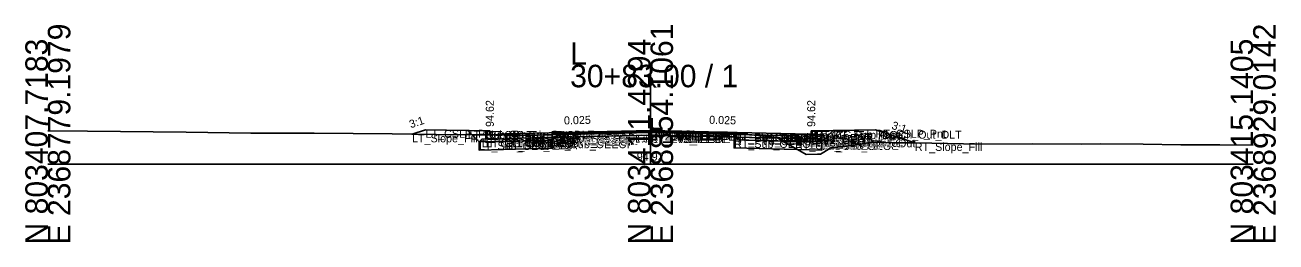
# Model space of a CAD drawing. Extents: x -26 to 8153, y -10 to 9520.
# Drawn here: x 1997.2 to 2152.8, y 3990.3 to 4017.3 of the extents above; entities that cross this region are included whole.
import ezdxf

# ---------------------------------------------------------------- set-up
doc = ezdxf.new("R2010")
doc.units = 0
for name, color, linetype in [('Exist CMT Pavement', 7, 'Continuous'), ('Exist Cross Section Cell', 7, 'Continuous'), ('Exist XS Center Line Elevation Label', 7, 'Continuous'), ('Exist XS Ground Line', 7, 'Continuous'), ('Prop CMT Conc Surface', 7, 'Continuous'), ('Prop CMT Concrete Structures', 7, 'Continuous'), ('Prop CMT Pvmt Course 1', 7, 'Continuous'), ('Prop CMT Pvmt Course 1 CG', 7, 'Continuous'), ('Prop CMT Pvmt Course 1 Wedge', 7, 'Continuous'), ('Prop CMT Pvmt Course 2', 7, 'Continuous'), ('Prop CMT Pvmt Course 2 Wedge', 7, 'Continuous'), ('Prop CMT Pvmt Course 3', 7, 'Continuous'), ('Prop CMT Pvmt Course 3 Wedge', 7, 'Continuous'), ('Prop CMT Pvmt Surface', 7, 'Continuous'), ('Prop CMT Pvmt Wedge Surface 1', 7, 'Continuous'), ('Prop CMT Pvmt Wedge Surface 2', 7, 'Continuous'), ('Prop CMT Pvmt Wedge Surface 3', 7, 'Continuous'), ('Prop CMT Shallow Undercut', 7, 'Continuous'), ('Prop CMT Shallow Undercut Boundary', 7, 'Continuous'), ('Prop CMT Slope Grass', 7, 'Continuous'), ('Prop CMT Subgrade Earthwork', 7, 'Continuous'), ('Prop XS Earthwork Shape', 7, 'Continuous'), ('Prop XS Hydro Elevations', 7, 'Continuous'), ('Prop XS SE Text', 7, 'Continuous'), ('Prop XS Side Slope Text', 7, 'Continuous'), ('Prop XS Subgrade Earthwork', 7, 'Continuous'), ('Scratch_Level_2', 7, 'Continuous'), ('Scratch_Level_6', 7, 'Continuous')]:
    doc.layers.add(name, color=color, linetype=linetype)

msp = doc.modelspace()

# ---------------------------------------------------------------- linework, layer by layer
at = {"layer": 'Exist CMT Pavement'}
for p, q in [((2062.76, 4003.67), (2063.6, 4003.68)), ((2063.6, 4003.68), (2064.54, 4003.69)), ((2064.54, 4003.69), (2067.35, 4003.76)), ((2067.35, 4003.76), (2074.79, 4003.92)), ((2074.79, 4003.92), (2080.65, 4003.88)), ((2080.65, 4003.88), (2085.4, 4003.83))]:
    msp.add_line(p, q, dxfattribs=at)
at = {"layer": 'Exist Cross Section Cell'}
for p, q in [((2075, 4000), (2075, 4012.36)), ((2000, 4000), (2075, 4000)), ((2075, 4000), (2150, 4000))]:
    msp.add_line(p, q, dxfattribs=at)
at = {"layer": 'Exist XS Ground Line'}
for p, q in [((2000, 4004.12), (2004.95, 4004.09)), ((2004.95, 4004.09), (2017.22, 4003.96)), ((2017.22, 4003.96), (2025.26, 4003.86)), ((2025.26, 4003.86), (2033.16, 4003.86)), ((2033.16, 4003.86), (2042.83, 4003.75)), ((2042.83, 4003.75), (2048.33, 4003.67)), ((2048.33, 4003.67), (2053.18, 4003.65)), ((2053.18, 4003.65), (2056.27, 4003.64)), ((2056.27, 4003.64), (2060.76, 4003.6)), ((2060.76, 4003.6), (2062.76, 4003.67)), ((2062.76, 4003.67), (2063.6, 4003.68)), ((2063.6, 4003.68), (2064.54, 4003.69)), ((2064.54, 4003.69), (2067.35, 4003.76)), ((2067.35, 4003.76), (2074.79, 4003.92)), ((2074.79, 4003.92), (2080.65, 4003.88)), ((2080.65, 4003.88), (2085.4, 4003.83)), ((2085.4, 4003.83), (2090.42, 4003.33)), ((2090.42, 4003.33), (2090.74, 4003.3)), ((2090.74, 4003.3), (2091.25, 4002.98)), ((2091.25, 4002.98), (2094.38, 4001.21)), ((2098.77, 4002.16), (2102.76, 4002.71)), ((2102.76, 4002.71), (2105.12, 4002.66)), ((2105.12, 4002.66), (2110.02, 4002.61)), ((2110.02, 4002.61), (2115.92, 4002.5)), ((2094.38, 4001.21), (2095.77, 4001.23)), ((2095.77, 4001.23), (2096.16, 4001.22)), ((2096.16, 4001.22), (2096.58, 4001.47)), ((2096.58, 4001.47), (2097.45, 4002.03)), ((2097.45, 4002.03), (2098.77, 4002.16)), ((2115.92, 4002.5), (2122.57, 4002.54)), ((2122.57, 4002.54), (2128.64, 4002.48)), ((2128.64, 4002.48), (2130.99, 4002.51)), ((2130.99, 4002.51), (2136.3, 4002.46)), ((2136.3, 4002.46), (2141, 4002.38)), ((2141, 4002.38), (2145.84, 4002.38)), ((2145.84, 4002.38), (2150, 4002.35))]:
    msp.add_line(p, q, dxfattribs=at)
at = {"layer": 'Prop CMT Conc Surface'}
for points in [[(2055, 4003.62), (2055, 4004.12), (2054.5, 4004.12)], [(2057, 4003.75), (2055, 4003.62)], [(2093, 4003.75), (2095, 4003.62)], [(2095, 4003.62), (2095, 4004.12), (2095.5, 4004.12)]]:
    msp.add_lwpolyline(points, dxfattribs=at)
at = {"layer": 'Prop CMT Concrete Structures'}
for points in [[(2057, 4003.75), (2055, 4003.62), (2055, 4004.12), (2054.5, 4004.12)], [(2054.5, 4004.12), (2054.5, 4003.1), (2057, 4003.16)], [(2057, 4003.16), (2057, 4003.75)], [(2093, 4003.75), (2095, 4003.62), (2095, 4004.12), (2095.5, 4004.12)], [(2095.5, 4004.12), (2095.5, 4003.1), (2093, 4003.16)], [(2093, 4003.16), (2093, 4003.75)]]:
    msp.add_lwpolyline(points, dxfattribs=at)
at = {"layer": 'Prop CMT Pvmt Course 1'}
for points in [[(2075, 4004.2), (2057, 4003.75)], [(2075, 4003.95), (2075, 4004.2)], [(2075, 4004.2), (2093, 4003.75)], [(2075, 4003.95), (2075, 4004.2)], [(2057, 4003.75), (2057, 4003.5)], [(2057, 4003.5), (2062.76, 4003.64)], [(2062.76, 4003.77), (2075, 4004.07)], [(2062.76, 4003.64), (2062.76, 4003.77)], [(2075, 4004.07), (2075, 4003.95), (2075, 4003.95)], [(2085.4, 4003.81), (2075, 4004.07)], [(2075, 4004.07), (2075, 4003.95), (2075, 4003.95)], [(2085.4, 4003.69), (2085.4, 4003.81)], [(2093, 4003.5), (2085.4, 4003.69)], [(2093, 4003.75), (2093, 4003.5)]]:
    msp.add_lwpolyline(points, dxfattribs=at)
at = {"layer": 'Prop CMT Pvmt Course 1 CG'}
for points in [[(2057, 4003.16), (2054, 4003.09), (2053.66, 4002.75)], [(2053.66, 4002.75), (2057, 4002.83)], [(2057, 4002.83), (2057, 4003.16)], [(2093, 4003.16), (2096, 4003.09), (2096.34, 4002.75)], [(2093, 4002.83), (2093, 4003.16)], [(2096.34, 4002.75), (2093, 4002.83)]]:
    msp.add_lwpolyline(points, dxfattribs=at)
at = {"layer": 'Prop CMT Pvmt Course 1 Wedge'}
for points in [[(2075, 4004.07), (2062.76, 4003.77)], [(2075, 4004.07), (2085.4, 4003.81)]]:
    msp.add_lwpolyline(points, dxfattribs=at)
at = {"layer": 'Prop CMT Pvmt Course 2'}
for points in [[(2062.76, 4003.64), (2057, 4003.5)], [(2057, 4003.5), (2057, 4003.17)], [(2057, 4003.17), (2062.76, 4003.31)], [(2062.76, 4003.31), (2062.76, 4003.64)], [(2085.4, 4003.36), (2085.4, 4003.69)], [(2085.4, 4003.69), (2093, 4003.5)], [(2093, 4003.17), (2085.4, 4003.36)], [(2093, 4003.5), (2093, 4003.17)]]:
    msp.add_lwpolyline(points, dxfattribs=at)
at = {"layer": 'Prop CMT Pvmt Course 2 Wedge'}
for points in [[(2075, 4003.95), (2062.76, 4003.64)], [(2075, 4003.95), (2085.4, 4003.69)]]:
    msp.add_lwpolyline(points, dxfattribs=at)
at = {"layer": 'Prop CMT Pvmt Course 3'}
for points in [[(2062.76, 4003.31), (2057, 4003.17)], [(2057, 4003.17), (2057, 4002.83)], [(2057, 4002.83), (2062.76, 4002.98)], [(2062.76, 4002.98), (2062.76, 4003.31)], [(2085.4, 4003.36), (2093, 4003.17)], [(2085.4, 4003.02), (2085.4, 4003.36)], [(2093, 4002.83), (2085.4, 4003.02)], [(2093, 4003.17), (2093, 4002.83)]]:
    msp.add_lwpolyline(points, dxfattribs=at)
at = {"layer": 'Prop CMT Pvmt Course 3 Wedge'}
for points in [[(2075, 4003.62), (2062.76, 4003.31)], [(2075, 4003.62), (2085.4, 4003.36)]]:
    msp.add_lwpolyline(points, dxfattribs=at)
at = {"layer": 'Prop CMT Pvmt Surface'}
for points in [[(2075, 4004.2), (2057, 4003.75)], [(2075, 4004.2), (2093, 4003.75)]]:
    msp.add_lwpolyline(points, dxfattribs=at)
at = {"layer": 'Prop CMT Pvmt Wedge Surface 1'}
for points in [[(2057, 4003.5), (2057, 4003.75)], [(2062.76, 4003.64), (2057, 4003.5)], [(2075, 4004.07), (2062.76, 4003.77)], [(2062.76, 4003.77), (2062.76, 4003.64)], [(2075, 4004.07), (2085.4, 4003.81)], [(2085.4, 4003.81), (2085.4, 4003.69)], [(2085.4, 4003.69), (2093, 4003.5)], [(2093, 4003.5), (2093, 4003.75)]]:
    msp.add_lwpolyline(points, dxfattribs=at)
at = {"layer": 'Prop CMT Pvmt Wedge Surface 2'}
for points in [[(2075, 4003.95), (2057, 4003.5)], [(2057, 4003.5), (2057, 4003.75)], [(2075, 4003.95), (2093, 4003.5)], [(2093, 4003.5), (2093, 4003.75)]]:
    msp.add_lwpolyline(points, dxfattribs=at)
at = {"layer": 'Prop CMT Pvmt Wedge Surface 3'}
for points in [[(2057, 4003.17), (2057, 4003.75)], [(2075, 4003.62), (2057, 4003.17)], [(2075, 4003.62), (2093, 4003.17)], [(2093, 4003.17), (2093, 4003.75)]]:
    msp.add_lwpolyline(points, dxfattribs=at)
at = {"layer": 'Prop CMT Shallow Undercut'}
for p, q in [((2062.76, 4002.98), (2053.66, 4002.75)), ((2053.66, 4002.75), (2053.66, 4001.75)), ((2062.76, 4001.98), (2062.76, 4002.98)), ((2053.66, 4001.75), (2062.76, 4001.98))]:
    msp.add_line(p, q, dxfattribs=at)
msp.add_lwpolyline([(2091.44, 4002.87), (2085.4, 4003.02), (2085.4, 4002.02), (2093.29, 4001.83)], close=True, dxfattribs=at)
at = {"layer": 'Prop CMT Shallow Undercut Boundary'}
for p, q in [((2053.66, 4002.75), (2062.76, 4002.98)), ((2053.66, 4002.75), (2053.66, 4001.75)), ((2062.76, 4002.98), (2062.76, 4001.98)), ((2085.4, 4003.02), (2085.4, 4002.02)), ((2085.4, 4003.02), (2096.34, 4002.75)), ((2096.34, 4002.75), (2096.34, 4001.75)), ((2062.76, 4001.98), (2053.66, 4001.75)), ((2085.4, 4002.02), (2096.34, 4001.75))]:
    msp.add_line(p, q, dxfattribs=at)
at = {"layer": 'Prop CMT Slope Grass'}
for points in [[(2054.5, 4004.12), (2047, 4004.27), (2045.33, 4003.71)], [(2095.5, 4004.12), (2103, 4004.27), (2107.9, 4002.63)]]:
    msp.add_lwpolyline(points, dxfattribs=at)
at = {"layer": 'Prop CMT Subgrade Earthwork'}
for points in [[(2057, 4002.83), (2053.66, 4002.75), (2052.25, 4004.16)], [(2093, 4002.83), (2096.34, 4002.75), (2097.75, 4004.16)], [(2062.76, 4002.98), (2057, 4002.83)], [(2062.76, 4002.98), (2062.77, 4003.67)], [(2085.4, 4003.02), (2085.38, 4003.83)], [(2085.4, 4003.02), (2093, 4002.83)]]:
    msp.add_lwpolyline(points, dxfattribs=at)
at = {"layer": 'Prop XS Earthwork Shape'}
for points in [[(2048.33, 4003.67), (2052.76, 4003.65), (2052.25, 4004.16), (2047, 4004.27), (2045.33, 4003.71)], [(2093.29, 4001.83), (2094.38, 4001.21), (2095.77, 4001.23), (2096.16, 4001.22), (2096.58, 4001.47), (2097.45, 4002.03), (2098.77, 4002.16), (2102.76, 4002.71), (2105.12, 4002.66), (2107.9, 4002.63), (2103, 4004.27), (2097.75, 4004.16), (2096.34, 4002.75), (2096.34, 4001.75)], [(2053.66, 4002.75), (2052.76, 4003.65), (2053.18, 4003.65), (2055, 4003.65), (2055, 4003.62), (2055.43, 4003.65), (2056.27, 4003.64), (2060.76, 4003.6), (2062.76, 4003.67), (2062.77, 4003.67), (2062.76, 4002.98), (2057, 4002.83)], [(2053.66, 4002.75), (2053.66, 4001.75), (2062.76, 4001.98), (2062.76, 4002.98), (2057, 4002.83)], [(2055, 4003.62), (2055, 4003.65), (2055.43, 4003.65)], [(2085.4, 4003.83), (2090.42, 4003.33), (2090.74, 4003.3), (2091.25, 4002.98), (2091.44, 4002.87), (2085.4, 4003.02), (2085.38, 4003.83)], [(2091.44, 4002.87), (2093.29, 4001.83), (2085.4, 4002.02), (2085.4, 4003.02)], [(2091.44, 4002.87), (2093.29, 4001.83), (2096.34, 4001.75), (2096.34, 4002.75), (2093, 4002.83)]]:
    msp.add_lwpolyline(points, close=True, dxfattribs=at)
at = {"layer": 'Prop XS Subgrade Earthwork'}
for p, q in [((2053.66, 4002.75), (2062.76, 4002.98)), ((2096.34, 4002.75), (2085.4, 4003.02))]:
    msp.add_line(p, q, dxfattribs=at)
at = {"layer": 'Scratch_Level_6'}
for p, q in [((2062.76, 4002.98), (2053.66, 4002.75)), ((2053.66, 4002.75), (2053.66, 4001.75)), ((2062.76, 4001.98), (2062.76, 4002.98)), ((2053.66, 4001.75), (2062.76, 4001.98))]:
    msp.add_line(p, q, dxfattribs=at)
msp.add_lwpolyline([(2091.44, 4002.87), (2085.4, 4003.02), (2085.4, 4002.02), (2093.29, 4001.83)], close=True, dxfattribs=at)

# ---------------------------------------------------------------- texts
at = {"layer": 'Exist Cross Section Cell'}
for s, p in [('E 2368779.1979', (2002.8, 3990)), ('E 2368854.1061', (2077.8, 3990)), ('E 2368929.0142', (2152.8, 3990)), ('N 803407.7183', (2000, 3990)), ('N 803411.4294', (2075, 3990)), ('N 803415.1405', (2150, 3990))]:
    msp.add_text(s, height=2.8, rotation=90, dxfattribs=at).set_placement(p)
for s, p in [('L', (2065, 4012.36)), ('30+83.00 / 1', (2065, 4009.56))]:
    msp.add_text(s, height=2.8, dxfattribs=at).set_placement(p)
at = {"layer": 'Exist XS Center Line Elevation Label'}
msp.add_text('94.92', height=1, dxfattribs=at).set_placement((2073.29, 4000.42))
at = {"layer": 'Prop XS Hydro Elevations'}
for p in [(2055.5, 4004.62), (2095.5, 4004.62)]:
    msp.add_text('94.62', height=1, rotation=90, dxfattribs=at).set_placement(p)
at = {"layer": 'Prop XS SE Text'}
for rotation, p in [(1.4321, (2064.24, 4004.93)), (358.5679, (2082.29, 4005.02))]:
    msp.add_text('0.025', height=1, rotation=rotation, dxfattribs=at).set_placement(p)
at = {"layer": 'Prop XS Side Slope Text'}
for rotation, p in [(18.4349, (2045.17, 4004.45)), (341.5651, (2104.93, 4004.41))]:
    msp.add_text('3:1', height=1, rotation=rotation, dxfattribs=at).set_placement(p)
at = {"layer": 'Scratch_Level_2'}
for s, p in [('LT_CSLP_Pnt', (2047, 4003.27)), ('LT_Sub_Trench_Out_DLT', (2052.25, 4003.16)), ('LT_CG_Top_BOC', (2054.5, 4003.12)), ('LT_CG_Top_Face', (2055, 4003.12)), ('PV1_PGL', (2075, 4003.2)), ('RT_CG_Top_Face', (2095, 4003.12)), ('RT_CG_Top_BOC', (2095.5, 4003.12)), ('RT_Sub_Trench_Out_DLT', (2097.75, 4003.16)), ('RT_CSLP_Pnt', (2103, 4003.27)), ('LT_Slope_Fill', (2045.32, 4002.71)), ('LT_Sub_OEOP', (2053.66, 4001.75)), ('LT_CG1_Shelf_Out', (2054, 4002.09)), ('LT_CG_Bot_BOC', (2054.5, 4002.1)), ('LT_CG_Top_Gut', (2055, 4002.62)), ('LT_PV1_OEOT', (2057, 4002.75)), ('LT_PV2_OEOT', (2057, 4002.5)), ('LT_PV3_OEOT', (2057, 4002.17)), ('LT_CG_Bot_IE', (2057, 4002.16)), ('LT_Sub_OEOT', (2057, 4001.83)), ('LT_PV1_OEEOP', (2062.76, 4002.77)), ('LT_PV_OEEOP_EG', (2062.76, 4002.67)), ('LT_PV2_OEEOP', (2062.76, 4002.64)), ('LT_PV3_OEEOP', (2062.76, 4002.31)), ('LT_Sub_OEEOP', (2062.76, 4001.98)), ('LT_PV_Sub_Tie_Out', (2062.77, 4002.67)), ('RT_PV1_IEEOP', (2075, 4003.07)), ('LT_PV1_IEEOP', (2075, 4003.07)), ('RT_PV2_IEEOP', (2075, 4002.95)), ('LT_PV2_IEEOP', (2075, 4002.95)), ('PV2_PGL', (2075, 4002.95)), ('RT_PV_IEEOP_EG', (2075, 4002.92)), ('LT_PV_IEEOP_EG', (2075, 4002.92)), ('RT_PV3_IEEOP', (2075, 4002.62)), ('LT_PV3_IEEOP', (2075, 4002.62)), ('RT_PV_Sub_Tie_Out', (2085.38, 4002.83)), ('RT_PV_OEEOP_EG', (2085.4, 4002.83)), ('RT_PV1_OEEOP', (2085.4, 4002.81)), ('RT_PV2_OEEOP', (2085.4, 4002.69)), ('RT_PV3_OEEOP', (2085.4, 4002.36)), ('RT_Sub_OEEOP', (2085.4, 4002.02)), ('RT_PV1_OEOT', (2093, 4002.75)), ('RT_PV2_OEOT', (2093, 4002.5)), ('RT_PV3_OEOT', (2093, 4002.17)), ('RT_CG_Bot_IE', (2093, 4002.16)), ('RT_Sub_OEOT', (2093, 4001.83)), ('RT_CG_Top_Gut', (2095, 4002.62)), ('RT_CG_Bot_BOC', (2095.5, 4002.1)), ('RT_CG1_Shelf_Out', (2096, 4002.09)), ('RT_Sub_OEOP', (2096.34, 4001.75)), ('RT_Slope_Fill', (2107.89, 4001.64))]:
    msp.add_text(s, height=1, dxfattribs=at).set_placement(p)

doc.saveas('drawing.dxf')
